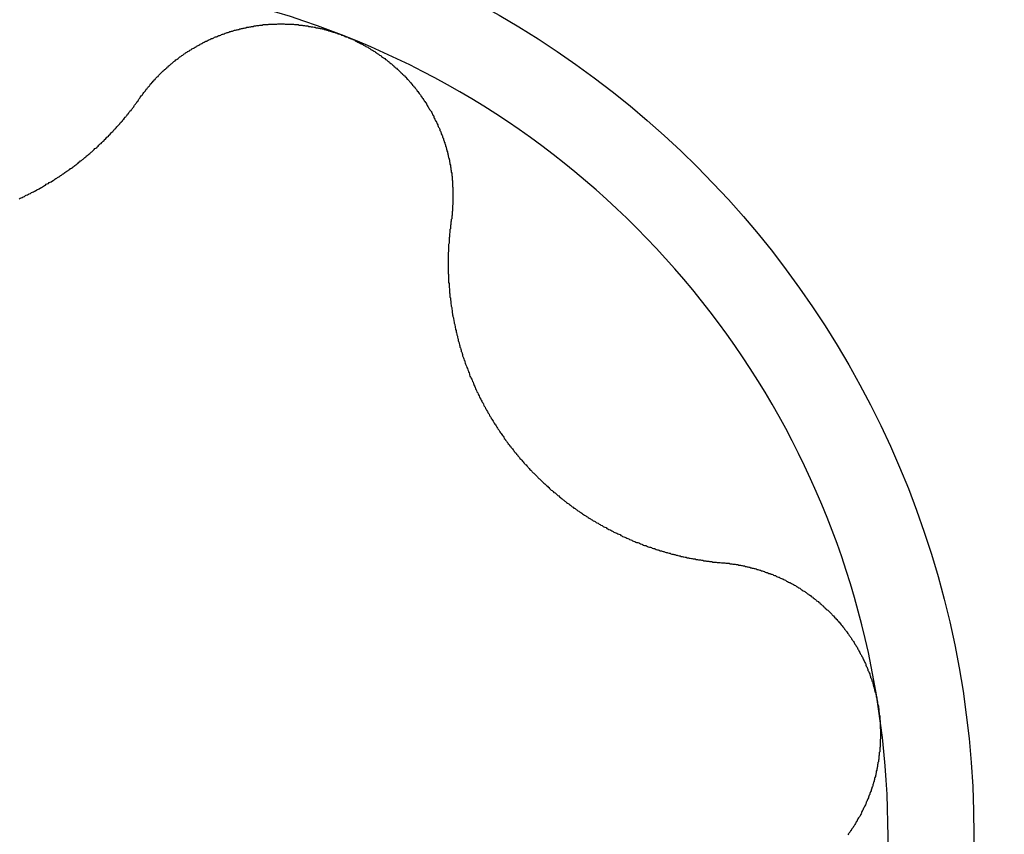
# Model space of a CAD drawing. Extents: x 1107 to 4046, y 937 to 3355.
# Tile 296 of 656: x 1458.19 to 1460.45, y 1883.72 to 1885.59. Entities that reach past the tile are written whole.
import ezdxf

# ---------------------------------------------------------------- set-up
doc = ezdxf.new("R2010")
doc.units = 0
doc.layers.add('KF_VIDA_L___C_RIGHT', color=7, linetype='CONTINUOUS')

# ---------------------------------------------------------------- blocks, each defined once
blk = doc.blocks.new('KF_VIDA_L___C_RIGHT')
at = {"layer": 'KF_VIDA_L___C_RIGHT'}
for points in [[(-128.244, 196.196, 0), (-128.243, 196.197, 0), (-128.242, 196.199, 0), (-128.24, 196.2, 0), (-128.239, 196.202, 0), (-128.238, 196.204, 0), (-128.237, 196.205, 0), (-128.236, 196.207, 0), (-128.235, 196.208, 0), (-128.233, 196.21, 0), (-128.232, 196.211, 0), (-128.231, 196.213, 0), (-128.23, 196.215, 0), (-128.228, 196.216, 0), (-128.227, 196.218, 0), (-128.226, 196.219, 0), (-128.225, 196.221, 0), (-128.223, 196.222, 0), (-128.222, 196.224, 0), (-128.221, 196.225, 0), (-128.22, 196.227, 0), (-128.218, 196.228, 0), (-128.217, 196.23, 0), (-128.216, 196.231, 0), (-128.214, 196.233, 0), (-128.213, 196.234, 0), (-128.212, 196.236, 0), (-128.21, 196.237, 0), (-128.209, 196.239, 0), (-128.208, 196.24, 0), (-128.206, 196.242, 0), (-128.205, 196.243, 0), (-128.203, 196.244, 0), (-128.202, 196.246, 0), (-128.201, 196.247, 0), (-128.199, 196.249, 0), (-128.198, 196.25, 0), (-128.196, 196.252, 0), (-128.195, 196.253, 0), (-128.194, 196.254, 0), (-128.192, 196.256, 0), (-128.191, 196.257, 0), (-128.189, 196.258, 0), (-128.188, 196.26, 0), (-128.186, 196.261, 0), (-128.185, 196.262, 0), (-128.183, 196.264, 0), (-128.182, 196.265, 0), (-128.18, 196.266, 0), (-128.179, 196.268, 0), (-128.177, 196.269, 0), (-128.176, 196.27, 0), (-128.174, 196.272, 0), (-128.173, 196.273, 0), (-128.171, 196.274, 0), (-128.17, 196.275, 0), (-128.168, 196.277, 0), (-128.167, 196.278, 0), (-128.165, 196.279, 0), (-128.164, 196.28, 0), (-128.162, 196.282, 0), (-128.16, 196.283, 0), (-128.159, 196.284, 0), (-128.157, 196.285, 0), (-128.156, 196.286, 0), (-128.154, 196.288, 0), (-128.153, 196.289, 0), (-128.151, 196.29, 0), (-128.149, 196.291, 0), (-128.148, 196.292, 0), (-128.146, 196.293, 0), (-128.144, 196.295, 0), (-128.143, 196.296, 0), (-128.141, 196.297, 0), (-128.14, 196.298, 0), (-128.138, 196.299, 0), (-128.136, 196.3, 0), (-128.135, 196.301, 0), (-128.133, 196.302, 0), (-128.131, 196.303, 0), (-128.13, 196.304, 0), (-128.128, 196.305, 0), (-128.126, 196.306, 0), (-128.125, 196.307, 0), (-128.123, 196.308, 0), (-128.121, 196.309, 0), (-128.12, 196.31, 0), (-128.118, 196.311, 0), (-128.116, 196.312, 0), (-128.114, 196.313, 0), (-128.113, 196.314, 0), (-128.111, 196.315, 0), (-128.109, 196.316, 0), (-128.107, 196.317, 0), (-128.106, 196.318, 0), (-128.104, 196.319, 0), (-128.102, 196.32, 0), (-128.1, 196.321, 0), (-128.099, 196.322, 0), (-128.097, 196.323, 0), (-128.095, 196.324, 0), (-128.093, 196.325, 0), (-128.091, 196.325, 0), (-128.09, 196.326, 0), (-128.088, 196.327, 0), (-128.086, 196.328, 0), (-128.084, 196.329, 0), (-128.082, 196.33, 0), (-128.08, 196.331, 0), (-128.078, 196.331, 0), (-128.076, 196.332, 0), (-128.075, 196.333, 0), (-128.073, 196.334, 0), (-128.071, 196.335, 0), (-128.069, 196.335, 0), (-128.067, 196.336, 0), (-128.065, 196.337, 0), (-128.063, 196.338, 0), (-128.061, 196.338, 0), (-128.059, 196.339, 0), (-128.057, 196.34, 0), (-128.055, 196.341, 0), (-128.053, 196.341, 0), (-128.051, 196.342, 0), (-128.049, 196.343, 0), (-128.048, 196.343, 0), (-128.046, 196.344, 0), (-128.044, 196.345, 0), (-128.042, 196.345, 0), (-128.04, 196.346, 0), (-128.038, 196.347, 0), (-128.036, 196.347, 0), (-128.034, 196.348, 0), (-128.032, 196.348, 0), (-128.03, 196.349, 0), (-128.027, 196.35, 0), (-128.025, 196.35, 0), (-128.023, 196.351, 0), (-128.021, 196.351, 0), (-128.019, 196.352, 0), (-128.017, 196.352, 0), (-128.015, 196.353, 0), (-128.013, 196.353, 0), (-128.011, 196.354, 0), (-128.009, 196.354, 0), (-128.007, 196.355, 0), (-128.005, 196.355, 0), (-128.003, 196.356, 0), (-128.001, 196.356, 0), (-127.999, 196.357, 0), (-127.997, 196.357, 0), (-127.994, 196.357, 0), (-127.992, 196.358, 0), (-127.99, 196.358, 0), (-127.988, 196.359, 0), (-127.986, 196.359, 0), (-127.984, 196.359, 0), (-127.982, 196.36, 0), (-127.98, 196.36, 0), (-127.978, 196.36, 0), (-127.976, 196.361, 0), (-127.973, 196.361, 0), (-127.971, 196.361, 0), (-127.969, 196.362, 0), (-127.967, 196.362, 0), (-127.965, 196.362, 0), (-127.963, 196.362, 0), (-127.961, 196.363, 0), (-127.958, 196.363, 0), (-127.956, 196.363, 0), (-127.954, 196.363, 0), (-127.952, 196.363, 0), (-127.95, 196.363, 0), (-127.948, 196.364, 0), (-127.946, 196.364, 0), (-127.943, 196.364, 0), (-127.941, 196.364, 0), (-127.939, 196.364, 0), (-127.937, 196.364, 0), (-127.935, 196.364, 0), (-127.933, 196.364, 0), (-127.93, 196.364, 0), (-127.928, 196.365, 0), (-127.926, 196.365, 0), (-127.924, 196.365, 0), (-127.922, 196.365, 0), (-127.92, 196.365, 0), (-127.918, 196.365, 0), (-127.915, 196.365, 0), (-127.913, 196.365, 0), (-127.911, 196.364, 0), (-127.909, 196.364, 0), (-127.907, 196.364, 0), (-127.905, 196.364, 0), (-127.902, 196.364, 0), (-127.9, 196.364, 0), (-127.898, 196.364, 0), (-127.896, 196.364, 0), (-127.894, 196.364, 0), (-127.892, 196.364, 0), (-127.889, 196.363, 0), (-127.887, 196.363, 0), (-127.885, 196.363, 0), (-127.883, 196.363, 0), (-127.881, 196.363, 0), (-127.879, 196.362, 0), (-127.877, 196.362, 0), (-127.874, 196.362, 0), (-127.872, 196.362, 0), (-127.87, 196.361, 0), (-127.868, 196.361, 0), (-127.866, 196.361, 0), (-127.864, 196.36, 0), (-127.861, 196.36, 0), (-127.859, 196.36, 0), (-127.857, 196.359, 0), (-127.855, 196.359, 0), (-127.853, 196.359, 0), (-127.851, 196.358, 0), (-127.849, 196.358, 0), (-127.847, 196.358, 0), (-127.844, 196.357, 0), (-127.842, 196.357, 0), (-127.84, 196.356, 0), (-127.838, 196.356, 0), (-127.836, 196.356, 0), (-127.834, 196.355, 0), (-127.832, 196.355, 0), (-127.83, 196.354, 0), (-127.828, 196.354, 0), (-127.826, 196.353, 0), (-127.823, 196.353, 0), (-127.821, 196.352, 0), (-127.819, 196.352, 0), (-127.817, 196.351, 0), (-127.815, 196.35, 0), (-127.813, 196.35, 0), (-127.811, 196.349, 0), (-127.809, 196.349, 0), (-127.807, 196.348, 0), (-127.805, 196.347, 0), (-127.803, 196.347, 0), (-127.801, 196.346, 0), (-127.799, 196.346, 0), (-127.797, 196.345, 0), (-127.795, 196.344, 0), (-127.793, 196.344, 0), (-127.791, 196.343, 0), (-127.789, 196.342, 0), (-127.787, 196.342, 0), (-127.785, 196.341, 0), (-127.783, 196.34, 0), (-127.781, 196.339, 0), (-127.779, 196.339, 0), (-127.777, 196.338, 0), (-127.775, 196.337, 0)], [(-127.775, 196.337, 0), (-127.773, 196.336, 0), (-127.771, 196.335, 0), (-127.769, 196.335, 0), (-127.767, 196.334, 0), (-127.765, 196.333, 0), (-127.763, 196.332, 0), (-127.761, 196.331, 0), (-127.759, 196.33, 0), (-127.757, 196.33, 0), (-127.755, 196.329, 0), (-127.753, 196.328, 0), (-127.751, 196.327, 0), (-127.75, 196.326, 0), (-127.748, 196.325, 0), (-127.746, 196.324, 0), (-127.744, 196.323, 0), (-127.742, 196.322, 0), (-127.74, 196.321, 0), (-127.738, 196.32, 0), (-127.736, 196.319, 0), (-127.734, 196.318, 0), (-127.732, 196.317, 0), (-127.731, 196.316, 0), (-127.729, 196.315, 0), (-127.727, 196.314, 0), (-127.725, 196.313, 0), (-127.723, 196.312, 0), (-127.721, 196.311, 0), (-127.719, 196.31, 0), (-127.718, 196.309, 0), (-127.716, 196.308, 0), (-127.714, 196.306, 0), (-127.712, 196.305, 0), (-127.71, 196.304, 0), (-127.708, 196.303, 0), (-127.707, 196.302, 0), (-127.705, 196.301, 0), (-127.703, 196.3, 0), (-127.701, 196.298, 0), (-127.699, 196.297, 0), (-127.698, 196.296, 0), (-127.696, 196.295, 0), (-127.694, 196.293, 0), (-127.692, 196.292, 0), (-127.69, 196.291, 0), (-127.689, 196.29, 0), (-127.687, 196.288, 0), (-127.685, 196.287, 0), (-127.683, 196.286, 0), (-127.682, 196.285, 0), (-127.68, 196.283, 0), (-127.678, 196.282, 0), (-127.677, 196.281, 0), (-127.675, 196.279, 0), (-127.673, 196.278, 0), (-127.671, 196.277, 0), (-127.67, 196.275, 0), (-127.668, 196.274, 0), (-127.666, 196.273, 0), (-127.665, 196.271, 0), (-127.663, 196.27, 0), (-127.661, 196.268, 0), (-127.66, 196.267, 0), (-127.658, 196.265, 0), (-127.657, 196.264, 0), (-127.655, 196.263, 0), (-127.653, 196.261, 0), (-127.652, 196.26, 0), (-127.65, 196.258, 0), (-127.649, 196.257, 0), (-127.647, 196.255, 0), (-127.646, 196.254, 0), (-127.644, 196.252, 0), (-127.642, 196.251, 0), (-127.641, 196.249, 0), (-127.639, 196.248, 0), (-127.638, 196.246, 0), (-127.636, 196.245, 0), (-127.635, 196.243, 0), (-127.633, 196.242, 0), (-127.632, 196.24, 0), (-127.63, 196.238, 0), (-127.629, 196.237, 0), (-127.627, 196.235, 0), (-127.626, 196.234, 0), (-127.625, 196.232, 0), (-127.623, 196.23, 0), (-127.622, 196.229, 0), (-127.62, 196.227, 0), (-127.619, 196.226, 0), (-127.618, 196.224, 0), (-127.616, 196.222, 0), (-127.615, 196.221, 0), (-127.613, 196.219, 0), (-127.612, 196.217, 0), (-127.611, 196.216, 0), (-127.609, 196.214, 0), (-127.608, 196.212, 0), (-127.607, 196.21, 0), (-127.606, 196.209, 0), (-127.604, 196.207, 0), (-127.603, 196.205, 0), (-127.602, 196.204, 0), (-127.6, 196.202, 0), (-127.599, 196.2, 0), (-127.598, 196.198, 0), (-127.597, 196.197, 0), (-127.596, 196.195, 0), (-127.594, 196.193, 0), (-127.593, 196.191, 0), (-127.592, 196.19, 0), (-127.591, 196.188, 0), (-127.59, 196.186, 0), (-127.588, 196.184, 0), (-127.587, 196.183, 0), (-127.586, 196.181, 0), (-127.585, 196.179, 0), (-127.584, 196.177, 0), (-127.583, 196.175, 0), (-127.582, 196.174, 0), (-127.581, 196.172, 0), (-127.58, 196.17, 0), (-127.579, 196.168, 0), (-127.577, 196.166, 0), (-127.576, 196.165, 0), (-127.575, 196.163, 0), (-127.574, 196.161, 0), (-127.573, 196.159, 0), (-127.572, 196.157, 0), (-127.571, 196.155, 0), (-127.57, 196.154, 0), (-127.569, 196.152, 0), (-127.569, 196.15, 0), (-127.568, 196.148, 0), (-127.567, 196.146, 0), (-127.566, 196.144, 0), (-127.565, 196.142, 0), (-127.564, 196.141, 0), (-127.563, 196.139, 0), (-127.562, 196.137, 0), (-127.561, 196.135, 0), (-127.56, 196.133, 0), (-127.56, 196.131, 0), (-127.559, 196.129, 0), (-127.558, 196.127, 0), (-127.557, 196.126, 0), (-127.556, 196.124, 0), (-127.555, 196.122, 0), (-127.555, 196.12, 0), (-127.554, 196.118, 0), (-127.553, 196.116, 0), (-127.552, 196.114, 0), (-127.552, 196.112, 0), (-127.551, 196.11, 0), (-127.55, 196.109, 0), (-127.549, 196.107, 0), (-127.549, 196.105, 0), (-127.548, 196.103, 0), (-127.547, 196.101, 0), (-127.547, 196.099, 0), (-127.546, 196.097, 0), (-127.545, 196.095, 0), (-127.545, 196.093, 0), (-127.544, 196.092, 0), (-127.544, 196.09, 0), (-127.543, 196.088, 0), (-127.542, 196.086, 0), (-127.542, 196.084, 0), (-127.541, 196.082, 0), (-127.541, 196.08, 0), (-127.54, 196.078, 0), (-127.54, 196.076, 0), (-127.539, 196.075, 0), (-127.539, 196.073, 0), (-127.538, 196.071, 0), (-127.538, 196.069, 0), (-127.537, 196.067, 0), (-127.537, 196.065, 0), (-127.536, 196.063, 0), (-127.536, 196.061, 0), (-127.535, 196.059, 0), (-127.535, 196.057, 0), (-127.534, 196.055, 0), (-127.534, 196.053, 0), (-127.533, 196.052, 0), (-127.533, 196.05, 0), (-127.533, 196.048, 0), (-127.532, 196.046, 0), (-127.532, 196.044, 0), (-127.532, 196.042, 0), (-127.531, 196.04, 0), (-127.531, 196.038, 0), (-127.531, 196.036, 0), (-127.53, 196.034, 0), (-127.53, 196.032, 0), (-127.53, 196.03, 0), (-127.529, 196.028, 0), (-127.529, 196.026, 0), (-127.529, 196.024, 0), (-127.528, 196.022, 0), (-127.528, 196.02, 0), (-127.528, 196.018, 0), (-127.528, 196.016, 0), (-127.527, 196.014, 0), (-127.527, 196.012, 0), (-127.527, 196.01, 0), (-127.527, 196.008, 0), (-127.527, 196.006, 0), (-127.526, 196.004, 0), (-127.526, 196.002, 0), (-127.526, 196.001, 0), (-127.526, 195.999, 0), (-127.526, 195.997, 0), (-127.526, 195.995, 0), (-127.526, 195.993, 0), (-127.526, 195.991, 0), (-127.525, 195.989, 0), (-127.525, 195.987, 0), (-127.525, 195.985, 0), (-127.525, 195.983, 0), (-127.525, 195.981, 0), (-127.525, 195.979, 0), (-127.525, 195.977, 0), (-127.525, 195.975, 0), (-127.525, 195.973, 0), (-127.525, 195.971, 0), (-127.525, 195.969, 0), (-127.525, 195.967, 0), (-127.525, 195.965, 0), (-127.525, 195.963, 0), (-127.525, 195.961, 0), (-127.525, 195.959, 0), (-127.525, 195.957, 0), (-127.525, 195.955, 0), (-127.525, 195.953, 0), (-127.525, 195.951, 0), (-127.525, 195.949, 0), (-127.526, 195.947, 0), (-127.526, 195.945, 0), (-127.526, 195.943, 0), (-127.526, 195.941, 0), (-127.526, 195.939, 0), (-127.526, 195.937, 0), (-127.526, 195.935, 0), (-127.527, 195.933, 0), (-127.527, 195.931, 0), (-127.527, 195.929, 0), (-127.527, 195.927, 0), (-127.527, 195.925, 0), (-127.528, 195.923, 0), (-127.528, 195.921, 0), (-127.528, 195.919, 0), (-127.528, 195.917, 0), (-127.529, 195.915, 0), (-127.529, 195.913, 0)], [(-128.522, 195.963, 0), (-128.52, 195.964, 0), (-128.518, 195.965, 0), (-128.515, 195.966, 0), (-128.513, 195.967, 0), (-128.51, 195.968, 0), (-128.508, 195.97, 0), (-128.506, 195.971, 0), (-128.503, 195.972, 0), (-128.501, 195.973, 0), (-128.499, 195.974, 0), (-128.496, 195.975, 0), (-128.494, 195.977, 0), (-128.492, 195.978, 0), (-128.489, 195.979, 0), (-128.487, 195.98, 0), (-128.485, 195.981, 0), (-128.482, 195.983, 0), (-128.48, 195.984, 0), (-128.478, 195.985, 0), (-128.476, 195.986, 0), (-128.473, 195.988, 0), (-128.471, 195.989, 0), (-128.469, 195.99, 0), (-128.466, 195.992, 0), (-128.464, 195.993, 0), (-128.462, 195.994, 0), (-128.46, 195.996, 0), (-128.458, 195.997, 0), (-128.455, 195.998, 0), (-128.453, 196, 0), (-128.451, 196.001, 0), (-128.449, 196.002, 0), (-128.446, 196.004, 0), (-128.444, 196.005, 0), (-128.442, 196.006, 0), (-128.44, 196.008, 0), (-128.438, 196.009, 0), (-128.436, 196.01, 0), (-128.434, 196.012, 0), (-128.431, 196.013, 0), (-128.429, 196.015, 0), (-128.427, 196.016, 0), (-128.425, 196.017, 0), (-128.423, 196.019, 0), (-128.421, 196.02, 0), (-128.419, 196.022, 0), (-128.417, 196.023, 0), (-128.415, 196.025, 0), (-128.413, 196.026, 0), (-128.41, 196.028, 0), (-128.408, 196.029, 0), (-128.406, 196.03, 0), (-128.404, 196.032, 0), (-128.402, 196.033, 0), (-128.4, 196.035, 0), (-128.398, 196.036, 0), (-128.396, 196.038, 0), (-128.394, 196.039, 0), (-128.392, 196.041, 0), (-128.39, 196.042, 0), (-128.388, 196.044, 0), (-128.387, 196.045, 0), (-128.385, 196.047, 0), (-128.383, 196.048, 0), (-128.381, 196.05, 0), (-128.379, 196.051, 0), (-128.377, 196.053, 0), (-128.375, 196.054, 0), (-128.373, 196.056, 0), (-128.371, 196.058, 0), (-128.369, 196.059, 0), (-128.368, 196.061, 0), (-128.366, 196.062, 0), (-128.364, 196.064, 0), (-128.362, 196.065, 0), (-128.36, 196.067, 0), (-128.358, 196.068, 0), (-128.357, 196.07, 0), (-128.355, 196.071, 0), (-128.353, 196.073, 0), (-128.351, 196.075, 0), (-128.35, 196.076, 0), (-128.348, 196.078, 0), (-128.346, 196.079, 0), (-128.344, 196.081, 0), (-128.343, 196.082, 0), (-128.341, 196.084, 0), (-128.339, 196.086, 0), (-128.338, 196.087, 0), (-128.336, 196.089, 0), (-128.334, 196.09, 0), (-128.332, 196.092, 0), (-128.331, 196.094, 0), (-128.329, 196.095, 0), (-128.327, 196.097, 0), (-128.326, 196.099, 0), (-128.324, 196.1, 0), (-128.322, 196.102, 0), (-128.321, 196.104, 0), (-128.319, 196.105, 0), (-128.317, 196.107, 0), (-128.316, 196.109, 0), (-128.314, 196.11, 0), (-128.312, 196.112, 0), (-128.311, 196.114, 0), (-128.309, 196.116, 0), (-128.307, 196.117, 0), (-128.306, 196.119, 0), (-128.304, 196.121, 0), (-128.303, 196.123, 0), (-128.301, 196.124, 0), (-128.299, 196.126, 0), (-128.298, 196.128, 0), (-128.296, 196.13, 0), (-128.295, 196.131, 0), (-128.293, 196.133, 0), (-128.291, 196.135, 0), (-128.29, 196.137, 0), (-128.288, 196.139, 0), (-128.287, 196.14, 0), (-128.285, 196.142, 0), (-128.284, 196.144, 0), (-128.282, 196.146, 0), (-128.28, 196.148, 0), (-128.279, 196.15, 0), (-128.277, 196.151, 0), (-128.276, 196.153, 0), (-128.274, 196.155, 0), (-128.273, 196.157, 0), (-128.271, 196.159, 0), (-128.27, 196.161, 0), (-128.268, 196.163, 0), (-128.267, 196.165, 0), (-128.265, 196.166, 0), (-128.264, 196.168, 0), (-128.262, 196.17, 0), (-128.261, 196.172, 0), (-128.259, 196.174, 0), (-128.258, 196.176, 0), (-128.257, 196.178, 0), (-128.255, 196.18, 0), (-128.254, 196.182, 0), (-128.252, 196.184, 0), (-128.251, 196.186, 0), (-128.249, 196.188, 0), (-128.248, 196.19, 0), (-128.247, 196.192, 0), (-128.245, 196.194, 0), (-128.244, 196.196, 0)], [(-127.529, 195.913, 0), (-127.529, 195.911, 0), (-127.53, 195.909, 0), (-127.53, 195.906, 0), (-127.53, 195.904, 0), (-127.531, 195.901, 0), (-127.531, 195.899, 0), (-127.531, 195.897, 0), (-127.531, 195.894, 0), (-127.532, 195.892, 0), (-127.532, 195.889, 0), (-127.532, 195.887, 0), (-127.532, 195.885, 0), (-127.533, 195.882, 0), (-127.533, 195.88, 0), (-127.533, 195.877, 0), (-127.533, 195.875, 0), (-127.534, 195.873, 0), (-127.534, 195.87, 0), (-127.534, 195.868, 0), (-127.534, 195.865, 0), (-127.534, 195.863, 0), (-127.534, 195.861, 0), (-127.535, 195.858, 0), (-127.535, 195.856, 0), (-127.535, 195.853, 0), (-127.535, 195.851, 0), (-127.535, 195.849, 0), (-127.535, 195.846, 0), (-127.535, 195.844, 0), (-127.535, 195.841, 0), (-127.536, 195.839, 0), (-127.536, 195.837, 0), (-127.536, 195.834, 0), (-127.536, 195.832, 0), (-127.536, 195.829, 0), (-127.536, 195.827, 0), (-127.536, 195.825, 0), (-127.536, 195.822, 0), (-127.536, 195.82, 0), (-127.536, 195.818, 0), (-127.536, 195.815, 0), (-127.536, 195.813, 0), (-127.536, 195.81, 0), (-127.536, 195.808, 0), (-127.536, 195.806, 0), (-127.536, 195.803, 0), (-127.536, 195.801, 0), (-127.536, 195.799, 0), (-127.536, 195.796, 0), (-127.536, 195.794, 0), (-127.536, 195.791, 0), (-127.535, 195.789, 0), (-127.535, 195.787, 0), (-127.535, 195.784, 0), (-127.535, 195.782, 0), (-127.535, 195.78, 0), (-127.535, 195.777, 0), (-127.535, 195.775, 0), (-127.535, 195.773, 0), (-127.535, 195.77, 0), (-127.534, 195.768, 0), (-127.534, 195.766, 0), (-127.534, 195.763, 0), (-127.534, 195.761, 0), (-127.534, 195.759, 0), (-127.533, 195.756, 0), (-127.533, 195.754, 0), (-127.533, 195.752, 0), (-127.533, 195.749, 0), (-127.533, 195.747, 0), (-127.532, 195.744, 0), (-127.532, 195.742, 0), (-127.532, 195.74, 0), (-127.532, 195.737, 0), (-127.531, 195.735, 0), (-127.531, 195.733, 0), (-127.531, 195.73, 0), (-127.53, 195.728, 0), (-127.53, 195.725, 0), (-127.53, 195.723, 0), (-127.53, 195.721, 0), (-127.529, 195.718, 0), (-127.529, 195.716, 0), (-127.528, 195.713, 0), (-127.528, 195.711, 0), (-127.528, 195.709, 0), (-127.527, 195.706, 0), (-127.527, 195.704, 0), (-127.527, 195.701, 0), (-127.526, 195.699, 0), (-127.526, 195.696, 0), (-127.525, 195.694, 0), (-127.525, 195.692, 0), (-127.524, 195.689, 0), (-127.524, 195.687, 0), (-127.523, 195.684, 0), (-127.523, 195.682, 0), (-127.522, 195.679, 0), (-127.522, 195.677, 0), (-127.521, 195.674, 0), (-127.521, 195.672, 0), (-127.52, 195.669, 0), (-127.52, 195.667, 0), (-127.519, 195.664, 0), (-127.519, 195.662, 0), (-127.518, 195.66, 0), (-127.518, 195.657, 0), (-127.517, 195.655, 0), (-127.516, 195.652, 0), (-127.516, 195.65, 0), (-127.515, 195.647, 0), (-127.515, 195.645, 0), (-127.514, 195.642, 0), (-127.513, 195.64, 0), (-127.513, 195.637, 0), (-127.512, 195.635, 0), (-127.511, 195.632, 0), (-127.511, 195.63, 0), (-127.51, 195.627, 0), (-127.509, 195.625, 0), (-127.509, 195.622, 0), (-127.508, 195.62, 0), (-127.507, 195.617, 0), (-127.506, 195.615, 0), (-127.506, 195.612, 0), (-127.505, 195.61, 0), (-127.504, 195.607, 0), (-127.503, 195.605, 0), (-127.503, 195.602, 0), (-127.502, 195.6, 0), (-127.501, 195.597, 0), (-127.5, 195.595, 0), (-127.499, 195.592, 0), (-127.498, 195.59, 0), (-127.498, 195.588, 0), (-127.497, 195.585, 0), (-127.496, 195.583, 0), (-127.495, 195.58, 0), (-127.494, 195.578, 0), (-127.493, 195.575, 0), (-127.492, 195.573, 0), (-127.491, 195.57, 0), (-127.49, 195.568, 0), (-127.489, 195.565, 0), (-127.488, 195.563, 0), (-127.487, 195.56, 0), (-127.487, 195.558, 0), (-127.486, 195.555, 0), (-127.485, 195.553, 0), (-127.484, 195.551, 0), (-127.482, 195.548, 0), (-127.481, 195.546, 0), (-127.48, 195.543, 0), (-127.479, 195.541, 0), (-127.478, 195.538, 0), (-127.477, 195.536, 0), (-127.476, 195.534, 0), (-127.475, 195.531, 0), (-127.474, 195.529, 0), (-127.473, 195.526, 0), (-127.472, 195.524, 0), (-127.471, 195.522, 0), (-127.47, 195.519, 0), (-127.468, 195.517, 0), (-127.467, 195.514, 0), (-127.466, 195.512, 0), (-127.465, 195.51, 0), (-127.464, 195.507, 0), (-127.463, 195.505, 0), (-127.461, 195.502, 0), (-127.46, 195.5, 0), (-127.459, 195.498, 0), (-127.458, 195.495, 0), (-127.456, 195.493, 0), (-127.455, 195.491, 0), (-127.454, 195.488, 0), (-127.453, 195.486, 0), (-127.451, 195.484, 0), (-127.45, 195.481, 0), (-127.449, 195.479, 0), (-127.448, 195.477, 0), (-127.446, 195.474, 0), (-127.445, 195.472, 0), (-127.444, 195.47, 0), (-127.442, 195.468, 0), (-127.441, 195.465, 0), (-127.44, 195.463, 0), (-127.438, 195.461, 0), (-127.437, 195.458, 0), (-127.436, 195.456, 0), (-127.434, 195.454, 0), (-127.433, 195.452, 0), (-127.431, 195.449, 0), (-127.43, 195.447, 0), (-127.429, 195.445, 0), (-127.427, 195.443, 0), (-127.426, 195.441, 0), (-127.424, 195.438, 0), (-127.423, 195.436, 0), (-127.422, 195.434, 0), (-127.42, 195.432, 0), (-127.419, 195.43, 0), (-127.417, 195.427, 0), (-127.416, 195.425, 0), (-127.414, 195.423, 0), (-127.413, 195.421, 0), (-127.411, 195.419, 0), (-127.41, 195.417, 0), (-127.408, 195.415, 0), (-127.407, 195.412, 0), (-127.405, 195.41, 0), (-127.404, 195.408, 0), (-127.402, 195.406, 0), (-127.401, 195.404, 0), (-127.399, 195.402, 0), (-127.398, 195.4, 0), (-127.396, 195.398, 0), (-127.395, 195.396, 0), (-127.393, 195.394, 0), (-127.392, 195.392, 0), (-127.39, 195.39, 0), (-127.388, 195.388, 0), (-127.387, 195.386, 0), (-127.385, 195.384, 0), (-127.384, 195.382, 0), (-127.382, 195.38, 0), (-127.38, 195.378, 0), (-127.379, 195.376, 0), (-127.377, 195.374, 0), (-127.376, 195.372, 0), (-127.374, 195.37, 0), (-127.372, 195.368, 0), (-127.371, 195.366, 0), (-127.369, 195.364, 0), (-127.367, 195.362, 0), (-127.365, 195.36, 0), (-127.364, 195.358, 0), (-127.362, 195.356, 0), (-127.36, 195.354, 0), (-127.359, 195.352, 0), (-127.357, 195.351, 0), (-127.355, 195.349, 0), (-127.353, 195.347, 0), (-127.352, 195.345, 0), (-127.35, 195.343, 0), (-127.348, 195.341, 0), (-127.346, 195.339, 0), (-127.344, 195.337, 0), (-127.343, 195.335, 0), (-127.341, 195.333, 0), (-127.339, 195.332, 0), (-127.337, 195.33, 0), (-127.335, 195.328, 0), (-127.333, 195.326, 0), (-127.331, 195.324, 0), (-127.33, 195.322, 0), (-127.328, 195.32, 0), (-127.326, 195.319, 0), (-127.324, 195.317, 0), (-127.322, 195.315, 0), (-127.32, 195.313, 0), (-127.318, 195.311, 0), (-127.316, 195.309, 0), (-127.314, 195.308, 0), (-127.312, 195.306, 0), (-127.31, 195.304, 0), (-127.308, 195.302, 0), (-127.306, 195.3, 0), (-127.305, 195.299, 0), (-127.303, 195.297, 0), (-127.301, 195.295, 0), (-127.299, 195.293, 0), (-127.297, 195.292, 0), (-127.295, 195.29, 0), (-127.293, 195.288, 0), (-127.29, 195.287, 0), (-127.288, 195.285, 0), (-127.286, 195.283, 0), (-127.284, 195.281, 0), (-127.282, 195.28, 0), (-127.28, 195.278, 0), (-127.278, 195.276, 0), (-127.276, 195.275, 0), (-127.274, 195.273, 0), (-127.272, 195.271, 0), (-127.27, 195.27, 0), (-127.268, 195.268, 0), (-127.266, 195.267, 0), (-127.264, 195.265, 0), (-127.262, 195.263, 0), (-127.259, 195.262, 0), (-127.257, 195.26, 0), (-127.255, 195.259, 0), (-127.253, 195.257, 0), (-127.251, 195.255, 0), (-127.249, 195.254, 0), (-127.247, 195.252, 0), (-127.244, 195.251, 0), (-127.242, 195.249, 0), (-127.24, 195.248, 0), (-127.238, 195.246, 0), (-127.236, 195.245, 0), (-127.234, 195.243, 0), (-127.231, 195.242, 0), (-127.229, 195.24, 0), (-127.227, 195.239, 0), (-127.225, 195.237, 0), (-127.223, 195.236, 0), (-127.22, 195.234, 0), (-127.218, 195.233, 0), (-127.216, 195.232, 0), (-127.214, 195.23, 0), (-127.212, 195.229, 0), (-127.209, 195.227, 0), (-127.207, 195.226, 0), (-127.205, 195.225, 0), (-127.203, 195.223, 0), (-127.2, 195.222, 0), (-127.198, 195.221, 0), (-127.196, 195.219, 0), (-127.194, 195.218, 0), (-127.191, 195.217, 0), (-127.189, 195.215, 0), (-127.187, 195.214, 0), (-127.185, 195.213, 0), (-127.182, 195.212, 0), (-127.18, 195.21, 0), (-127.178, 195.209, 0), (-127.176, 195.208, 0), (-127.173, 195.207, 0), (-127.171, 195.205, 0), (-127.169, 195.204, 0), (-127.167, 195.203, 0), (-127.164, 195.202, 0), (-127.162, 195.201, 0), (-127.16, 195.2, 0), (-127.157, 195.198, 0), (-127.155, 195.197, 0), (-127.153, 195.196, 0), (-127.151, 195.195, 0), (-127.148, 195.194, 0), (-127.146, 195.193, 0), (-127.144, 195.192, 0), (-127.141, 195.191, 0), (-127.139, 195.189, 0), (-127.137, 195.188, 0), (-127.135, 195.187, 0), (-127.132, 195.186, 0), (-127.13, 195.185, 0), (-127.128, 195.184, 0), (-127.125, 195.183, 0), (-127.123, 195.182, 0), (-127.121, 195.181, 0), (-127.119, 195.18, 0), (-127.116, 195.179, 0), (-127.114, 195.178, 0), (-127.112, 195.177, 0), (-127.11, 195.176, 0), (-127.107, 195.175, 0), (-127.105, 195.174, 0), (-127.103, 195.173, 0), (-127.1, 195.173, 0), (-127.098, 195.172, 0), (-127.096, 195.171, 0), (-127.094, 195.17, 0), (-127.091, 195.169, 0), (-127.089, 195.168, 0), (-127.087, 195.167, 0), (-127.085, 195.166, 0), (-127.082, 195.166, 0), (-127.08, 195.165, 0), (-127.078, 195.164, 0), (-127.076, 195.163, 0), (-127.073, 195.162, 0), (-127.071, 195.162, 0), (-127.069, 195.161, 0), (-127.067, 195.16, 0), (-127.064, 195.159, 0), (-127.062, 195.159, 0), (-127.06, 195.158, 0), (-127.058, 195.157, 0), (-127.055, 195.156, 0), (-127.053, 195.156, 0), (-127.051, 195.155, 0), (-127.049, 195.154, 0), (-127.046, 195.154, 0), (-127.044, 195.153, 0), (-127.042, 195.152, 0), (-127.04, 195.152, 0), (-127.037, 195.151, 0), (-127.035, 195.15, 0), (-127.033, 195.15, 0), (-127.031, 195.149, 0), (-127.028, 195.148, 0), (-127.026, 195.148, 0), (-127.024, 195.147, 0), (-127.022, 195.146, 0), (-127.019, 195.146, 0), (-127.017, 195.145, 0), (-127.015, 195.145, 0), (-127.012, 195.144, 0), (-127.01, 195.144, 0), (-127.008, 195.143, 0), (-127.005, 195.142, 0), (-127.003, 195.142, 0), (-127.001, 195.141, 0), (-126.998, 195.141, 0), (-126.996, 195.14, 0), (-126.994, 195.14, 0), (-126.991, 195.139, 0), (-126.989, 195.139, 0), (-126.987, 195.138, 0), (-126.984, 195.138, 0), (-126.982, 195.137, 0), (-126.98, 195.137, 0), (-126.977, 195.136, 0), (-126.975, 195.136, 0), (-126.973, 195.135, 0), (-126.97, 195.135, 0), (-126.968, 195.135, 0), (-126.966, 195.134, 0), (-126.963, 195.134, 0), (-126.961, 195.133, 0), (-126.959, 195.133, 0), (-126.956, 195.133, 0), (-126.954, 195.132, 0), (-126.951, 195.132, 0), (-126.949, 195.131, 0), (-126.947, 195.131, 0), (-126.944, 195.131, 0), (-126.942, 195.13, 0), (-126.939, 195.13, 0), (-126.937, 195.13, 0), (-126.935, 195.129, 0), (-126.932, 195.129, 0), (-126.93, 195.129, 0), (-126.928, 195.128, 0), (-126.925, 195.128, 0), (-126.923, 195.128, 0), (-126.92, 195.128, 0), (-126.918, 195.127, 0), (-126.916, 195.127, 0), (-126.913, 195.127, 0), (-126.911, 195.127, 0), (-126.908, 195.126, 0), (-126.906, 195.126, 0), (-126.904, 195.126, 0)], [(-126.904, 195.126, 0), (-126.902, 195.126, 0), (-126.9, 195.126, 0), (-126.898, 195.125, 0), (-126.896, 195.125, 0), (-126.894, 195.125, 0), (-126.892, 195.125, 0), (-126.89, 195.125, 0), (-126.888, 195.124, 0), (-126.886, 195.124, 0), (-126.884, 195.124, 0), (-126.882, 195.123, 0), (-126.88, 195.123, 0), (-126.878, 195.123, 0), (-126.876, 195.123, 0), (-126.874, 195.122, 0), (-126.872, 195.122, 0), (-126.87, 195.122, 0), (-126.868, 195.121, 0), (-126.866, 195.121, 0), (-126.864, 195.121, 0), (-126.862, 195.12, 0), (-126.86, 195.12, 0), (-126.858, 195.119, 0), (-126.856, 195.119, 0), (-126.855, 195.119, 0), (-126.853, 195.118, 0), (-126.851, 195.118, 0), (-126.849, 195.117, 0), (-126.847, 195.117, 0), (-126.845, 195.116, 0), (-126.843, 195.116, 0), (-126.841, 195.115, 0), (-126.839, 195.115, 0), (-126.837, 195.114, 0), (-126.835, 195.114, 0), (-126.833, 195.113, 0), (-126.831, 195.113, 0), (-126.829, 195.112, 0), (-126.828, 195.112, 0), (-126.826, 195.111, 0), (-126.824, 195.111, 0), (-126.822, 195.11, 0), (-126.82, 195.109, 0), (-126.818, 195.109, 0), (-126.816, 195.108, 0), (-126.814, 195.108, 0), (-126.812, 195.107, 0), (-126.81, 195.106, 0), (-126.809, 195.106, 0), (-126.807, 195.105, 0), (-126.805, 195.104, 0), (-126.803, 195.104, 0), (-126.801, 195.103, 0), (-126.799, 195.102, 0), (-126.797, 195.102, 0), (-126.795, 195.101, 0), (-126.794, 195.1, 0), (-126.792, 195.1, 0), (-126.79, 195.099, 0), (-126.788, 195.098, 0), (-126.786, 195.097, 0), (-126.784, 195.097, 0), (-126.783, 195.096, 0), (-126.781, 195.095, 0), (-126.779, 195.094, 0), (-126.777, 195.093, 0), (-126.775, 195.093, 0), (-126.774, 195.092, 0), (-126.772, 195.091, 0), (-126.77, 195.09, 0), (-126.768, 195.089, 0), (-126.766, 195.089, 0), (-126.765, 195.088, 0), (-126.763, 195.087, 0), (-126.761, 195.086, 0), (-126.759, 195.085, 0), (-126.758, 195.084, 0), (-126.756, 195.083, 0), (-126.754, 195.082, 0), (-126.752, 195.081, 0), (-126.751, 195.081, 0), (-126.749, 195.08, 0), (-126.747, 195.079, 0), (-126.745, 195.078, 0), (-126.744, 195.077, 0), (-126.742, 195.076, 0), (-126.74, 195.075, 0), (-126.738, 195.074, 0), (-126.737, 195.073, 0), (-126.735, 195.072, 0), (-126.733, 195.071, 0), (-126.732, 195.07, 0), (-126.73, 195.069, 0), (-126.728, 195.068, 0), (-126.727, 195.067, 0), (-126.725, 195.065, 0), (-126.723, 195.064, 0), (-126.722, 195.063, 0), (-126.72, 195.062, 0), (-126.718, 195.061, 0), (-126.716, 195.06, 0), (-126.715, 195.059, 0), (-126.713, 195.058, 0), (-126.711, 195.056, 0), (-126.71, 195.055, 0), (-126.708, 195.054, 0), (-126.707, 195.053, 0), (-126.705, 195.052, 0), (-126.703, 195.051, 0), (-126.702, 195.049, 0), (-126.7, 195.048, 0), (-126.698, 195.047, 0), (-126.697, 195.046, 0), (-126.695, 195.044, 0), (-126.693, 195.043, 0), (-126.692, 195.042, 0), (-126.69, 195.04, 0), (-126.689, 195.039, 0), (-126.687, 195.038, 0), (-126.685, 195.037, 0), (-126.684, 195.035, 0), (-126.682, 195.034, 0), (-126.681, 195.033, 0), (-126.679, 195.031, 0), (-126.677, 195.03, 0), (-126.676, 195.028, 0), (-126.674, 195.027, 0), (-126.673, 195.026, 0), (-126.671, 195.024, 0), (-126.67, 195.023, 0), (-126.668, 195.021, 0), (-126.667, 195.02, 0), (-126.665, 195.018, 0), (-126.663, 195.017, 0), (-126.662, 195.016, 0), (-126.66, 195.014, 0), (-126.659, 195.013, 0), (-126.657, 195.011, 0), (-126.656, 195.01, 0), (-126.654, 195.008, 0), (-126.653, 195.007, 0), (-126.652, 195.005, 0), (-126.65, 195.004, 0), (-126.649, 195.002, 0), (-126.647, 195, 0), (-126.646, 194.999, 0), (-126.644, 194.997, 0), (-126.643, 194.996, 0), (-126.641, 194.994, 0), (-126.64, 194.993, 0), (-126.639, 194.991, 0), (-126.637, 194.989, 0), (-126.636, 194.988, 0), (-126.634, 194.986, 0), (-126.633, 194.984, 0), (-126.632, 194.983, 0), (-126.63, 194.981, 0), (-126.629, 194.979, 0), (-126.628, 194.978, 0), (-126.626, 194.976, 0), (-126.625, 194.974, 0), (-126.624, 194.973, 0), (-126.622, 194.971, 0), (-126.621, 194.969, 0), (-126.62, 194.968, 0), (-126.619, 194.966, 0), (-126.617, 194.964, 0), (-126.616, 194.962, 0), (-126.615, 194.961, 0), (-126.614, 194.959, 0), (-126.612, 194.957, 0), (-126.611, 194.955, 0), (-126.61, 194.954, 0), (-126.609, 194.952, 0), (-126.608, 194.95, 0), (-126.606, 194.948, 0), (-126.605, 194.946, 0), (-126.604, 194.945, 0), (-126.603, 194.943, 0), (-126.602, 194.941, 0), (-126.601, 194.939, 0), (-126.599, 194.937, 0), (-126.598, 194.935, 0), (-126.597, 194.933, 0), (-126.596, 194.932, 0), (-126.595, 194.93, 0), (-126.594, 194.928, 0), (-126.593, 194.926, 0), (-126.592, 194.924, 0), (-126.591, 194.922, 0), (-126.59, 194.92, 0), (-126.589, 194.918, 0), (-126.588, 194.916, 0), (-126.587, 194.915, 0), (-126.586, 194.913, 0), (-126.585, 194.911, 0), (-126.584, 194.909, 0), (-126.583, 194.907, 0), (-126.582, 194.905, 0), (-126.581, 194.903, 0), (-126.58, 194.901, 0), (-126.579, 194.899, 0), (-126.578, 194.897, 0), (-126.577, 194.895, 0), (-126.576, 194.893, 0), (-126.576, 194.891, 0), (-126.575, 194.889, 0), (-126.574, 194.887, 0), (-126.573, 194.885, 0), (-126.572, 194.883, 0), (-126.571, 194.881, 0), (-126.571, 194.879, 0), (-126.57, 194.877, 0), (-126.569, 194.875, 0), (-126.568, 194.873, 0), (-126.567, 194.871, 0), (-126.567, 194.869, 0), (-126.566, 194.867, 0), (-126.565, 194.865, 0), (-126.565, 194.863, 0), (-126.564, 194.861, 0), (-126.563, 194.859, 0), (-126.562, 194.857, 0), (-126.562, 194.855, 0), (-126.561, 194.853, 0), (-126.56, 194.851, 0), (-126.56, 194.849, 0), (-126.559, 194.847, 0), (-126.559, 194.845, 0), (-126.558, 194.842, 0), (-126.557, 194.84, 0), (-126.557, 194.838, 0), (-126.556, 194.836, 0), (-126.556, 194.834, 0), (-126.555, 194.832, 0), (-126.555, 194.83, 0), (-126.554, 194.828, 0), (-126.553, 194.826, 0), (-126.553, 194.824, 0), (-126.552, 194.822, 0), (-126.552, 194.82, 0), (-126.552, 194.818, 0), (-126.551, 194.816, 0), (-126.551, 194.813, 0), (-126.55, 194.811, 0), (-126.55, 194.809, 0), (-126.549, 194.807, 0), (-126.549, 194.805, 0), (-126.549, 194.803, 0), (-126.548, 194.801, 0), (-126.548, 194.799, 0), (-126.547, 194.797, 0), (-126.547, 194.795, 0), (-126.547, 194.793, 0), (-126.546, 194.791, 0)], [(-126.546, 194.791, 0), (-126.546, 194.788, 0), (-126.546, 194.786, 0), (-126.546, 194.784, 0), (-126.545, 194.782, 0), (-126.545, 194.78, 0), (-126.545, 194.778, 0), (-126.545, 194.776, 0), (-126.544, 194.774, 0), (-126.544, 194.772, 0), (-126.544, 194.769, 0), (-126.544, 194.767, 0), (-126.544, 194.765, 0), (-126.543, 194.763, 0), (-126.543, 194.761, 0), (-126.543, 194.759, 0), (-126.543, 194.757, 0), (-126.543, 194.755, 0), (-126.543, 194.752, 0), (-126.543, 194.75, 0), (-126.543, 194.748, 0), (-126.543, 194.746, 0), (-126.542, 194.744, 0), (-126.542, 194.742, 0), (-126.542, 194.74, 0), (-126.542, 194.737, 0), (-126.542, 194.735, 0), (-126.542, 194.733, 0), (-126.542, 194.731, 0), (-126.542, 194.729, 0), (-126.542, 194.727, 0), (-126.542, 194.725, 0), (-126.542, 194.722, 0), (-126.543, 194.72, 0), (-126.543, 194.718, 0), (-126.543, 194.716, 0), (-126.543, 194.714, 0), (-126.543, 194.712, 0), (-126.543, 194.709, 0), (-126.543, 194.707, 0), (-126.543, 194.705, 0), (-126.543, 194.703, 0), (-126.544, 194.701, 0), (-126.544, 194.699, 0), (-126.544, 194.697, 0), (-126.544, 194.694, 0), (-126.544, 194.692, 0), (-126.545, 194.69, 0), (-126.545, 194.688, 0), (-126.545, 194.686, 0), (-126.545, 194.684, 0), (-126.546, 194.682, 0), (-126.546, 194.679, 0), (-126.546, 194.677, 0), (-126.546, 194.675, 0), (-126.547, 194.673, 0), (-126.547, 194.671, 0), (-126.547, 194.669, 0), (-126.548, 194.667, 0), (-126.548, 194.664, 0), (-126.549, 194.662, 0), (-126.549, 194.66, 0), (-126.549, 194.658, 0), (-126.55, 194.656, 0), (-126.55, 194.654, 0), (-126.551, 194.652, 0), (-126.551, 194.65, 0), (-126.552, 194.647, 0), (-126.552, 194.645, 0), (-126.552, 194.643, 0), (-126.553, 194.641, 0), (-126.553, 194.639, 0), (-126.554, 194.637, 0), (-126.554, 194.635, 0), (-126.555, 194.633, 0), (-126.556, 194.631, 0), (-126.556, 194.628, 0), (-126.557, 194.626, 0), (-126.557, 194.624, 0), (-126.558, 194.622, 0), (-126.558, 194.62, 0), (-126.559, 194.618, 0), (-126.56, 194.616, 0), (-126.56, 194.614, 0), (-126.561, 194.612, 0), (-126.562, 194.61, 0), (-126.562, 194.608, 0), (-126.563, 194.606, 0), (-126.564, 194.604, 0), (-126.564, 194.602, 0), (-126.565, 194.6, 0), (-126.566, 194.598, 0), (-126.567, 194.596, 0), (-126.567, 194.594, 0), (-126.568, 194.592, 0), (-126.569, 194.59, 0), (-126.57, 194.588, 0), (-126.57, 194.586, 0), (-126.571, 194.584, 0), (-126.572, 194.582, 0), (-126.573, 194.58, 0), (-126.574, 194.578, 0), (-126.575, 194.576, 0), (-126.575, 194.574, 0), (-126.576, 194.572, 0), (-126.577, 194.57, 0), (-126.578, 194.568, 0), (-126.579, 194.566, 0), (-126.58, 194.564, 0), (-126.581, 194.562, 0), (-126.582, 194.56, 0), (-126.583, 194.558, 0), (-126.584, 194.557, 0), (-126.585, 194.555, 0), (-126.586, 194.553, 0), (-126.586, 194.551, 0), (-126.587, 194.549, 0), (-126.588, 194.547, 0), (-126.589, 194.545, 0), (-126.59, 194.543, 0), (-126.591, 194.542, 0), (-126.593, 194.54, 0), (-126.594, 194.538, 0), (-126.595, 194.536, 0), (-126.596, 194.534, 0), (-126.597, 194.532, 0), (-126.598, 194.531, 0), (-126.599, 194.529, 0), (-126.6, 194.527, 0), (-126.601, 194.525, 0), (-126.602, 194.523, 0), (-126.603, 194.522, 0), (-126.604, 194.52, 0), (-126.605, 194.518, 0), (-126.607, 194.516, 0), (-126.608, 194.515, 0), (-126.609, 194.513, 0), (-126.61, 194.511, 0), (-126.611, 194.51, 0), (-126.612, 194.508, 0), (-126.614, 194.506, 0), (-126.615, 194.504, 0), (-126.616, 194.503, 0), (-126.617, 194.501, 0)]]:
    blk.add_polyline3d(points, dxfattribs=at)
for radius in [4.7, 3.6, 2.1725]:
    blk.add_circle((-128.5, 194.5), radius, dxfattribs=at)
for start, end in [(68.4584, 128.4584), (8.4584, 68.4584), (308.4584, 8.4584)]:
    blk.add_arc((-128.5, 194.5), 1.975, start, end, dxfattribs=at)

msp = doc.modelspace()

# ---------------------------------------------------------------- block references
at = {"layer": 'KF_VIDA_L___C_RIGHT'}
msp.add_blockref('KF_VIDA_L___C_RIGHT', (1586.7097, 1689.2132), dxfattribs=at)

doc.saveas('drawing.dxf')
